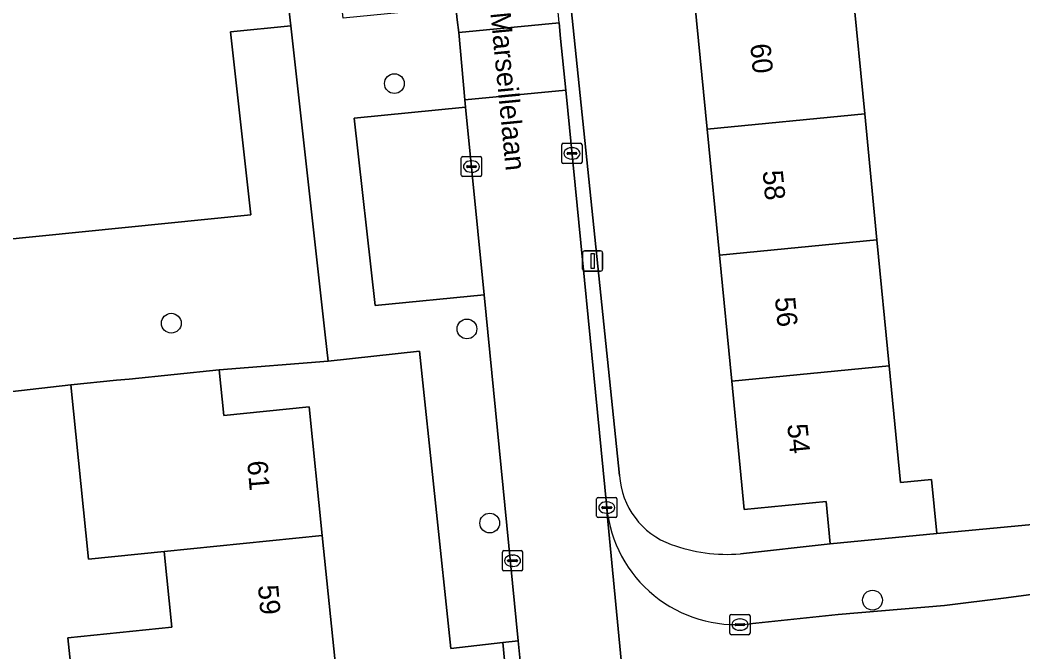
# Model space of a CAD drawing. Extents: x 158455 to 159797, y 387218 to 388672.
# Drawn here: x 159051.84 to 159101.4, y 387900.61 to 387931.87 of the extents above; entities that cross this region are included whole.
import ezdxf

# ---------------------------------------------------------------- set-up
doc = ezdxf.new("R2010")
doc.units = 0
for name, color, linetype in [('IMGEO_Boom', 7, 'Continuous'), ('IMGEO_Erf', 7, 'Continuous'), ('IMGEO_Groenvoorziening', 7, 'Continuous'), ('IMGEO_Kolk', 7, 'Continuous'), ('IMGEO_Lichtmast', 7, 'Continuous'), ('IMGEO_Openbare_ruimte_label', 7, 'Continuous'), ('IMGEO_Pand', 7, 'Continuous'), ('IMGEO_Pand_nummerreeks', 7, 'Continuous'), ('IMGEO_Parkeervlak_open', 7, 'Continuous'), ('IMGEO_Rijbaan_lokaal_open', 7, 'Continuous'), ('IMGEO_Voetpad_open', 7, 'Continuous')]:
    doc.layers.add(name, color=color, linetype=linetype)

msp = doc.modelspace()

# ---------------------------------------------------------------- linework, layer by layer
at = {"layer": 'IMGEO_Boom'}
for centre in [(159070.338, 387928.725), (159059.314, 387916.871), (159073.924, 387916.589), (159075.05, 387906.986), (159093.967, 387903.169)]:
    msp.add_circle(centre, 0.489, dxfattribs=at)
at = {"layer": 'IMGEO_Erf'}
for points in [[(159087.437, 387905.464), (159091.882, 387905.955), (159091.678, 387908.049), (159087.63, 387907.655), (159087.012, 387914.005), (159086.406, 387920.235), (159085.8, 387926.466), (159085.194, 387932.696), (159084.588, 387938.927), (159083.97, 387945.276), (159088.518, 387945.729), (159088.346, 387947.605), (159088.175, 387949.478)], [(159092.977, 387933.453), (159093.583, 387927.223), (159094.189, 387920.993), (159094.795, 387914.762), (159095.357, 387908.991), (159096.884, 387909.139), (159097.144, 387906.467), (159106.763, 387907.378)], [(159079.027, 387932.94), (159081.47, 387909.342)], [(159077.339, 387883.613), (159075.691, 387901.078), (159073.122, 387900.782), (159071.584, 387915.491), (159067.066, 387914.988), (159061.679, 387914.564), (159061.908, 387912.31), (159066.123, 387912.739), (159066.771, 387906.369), (159067.406, 387900.119)], [(159054.459, 387898.8), (159054.204, 387901.31), (159059.336, 387901.832), (159058.955, 387905.574), (159055.225, 387905.195), (159054.347, 387913.818), (159042.704, 387912.483)]]:
    msp.add_lwpolyline(points, dxfattribs=at)
for centre, radius, start, end in [((159085.329, 387909.565), 3.865, 183.3081, 250.2058), ((159086.781, 387913.448), 8.011, 249.8385, 274.6955)]:
    msp.add_arc(centre, radius, start, end, dxfattribs=at)
at = {"layer": 'IMGEO_Groenvoorziening'}
for points in [[(159046.912, 387922.975), (159046.56, 387920.543), (159063.238, 387922.235), (159062.233, 387931.286), (159065.221, 387931.589), (159065.045, 387933.171), (159062.058, 387932.868), (159061.262, 387940.022), (159045.417, 387934.125)], [(159045.72, 387897.374), (159044.248, 387897.283), (159042.704, 387912.483), (159054.347, 387913.818), (159056.606, 387914.048), (159057.224, 387914.111), (159061.679, 387914.564), (159067.066, 387914.988), (159066.921, 387916.292), (159065.221, 387931.589), (159062.233, 387931.286), (159063.238, 387922.235), (159046.56, 387920.543)]]:
    msp.add_lwpolyline(points, dxfattribs=at)
at = {"layer": 'IMGEO_Kolk'}
for p, q in [((159078.611, 387924.845), (159078.611, 387925.697)), ((159078.686, 387925.771), (159079.538, 387925.771)), ((159079.099, 387925.551), (159079.124, 387925.551)), ((159079.612, 387925.697), (159079.612, 387924.845)), ((159073.647, 387924.196), (159073.647, 387925.048)), ((159073.722, 387925.122), (159074.574, 387925.122)), ((159074.648, 387925.048), (159074.648, 387924.196)), ((159078.87, 387925.265), (159078.87, 387925.277)), ((159079.308, 387925.228), (159078.91, 387925.228)), ((159078.913, 387925.314), (159079.311, 387925.314)), ((159079.354, 387925.277), (159079.354, 387925.265)), ((159073.906, 387924.616), (159073.906, 387924.628)), ((159074.344, 387924.579), (159073.946, 387924.579)), ((159073.949, 387924.665), (159074.347, 387924.665)), ((159074.135, 387924.902), (159074.16, 387924.902)), ((159074.39, 387924.628), (159074.39, 387924.616)), ((159079.538, 387924.771), (159078.686, 387924.771)), ((159079.122, 387924.991), (159079.097, 387924.991)), ((159074.574, 387924.122), (159073.722, 387924.122)), ((159074.158, 387924.342), (159074.133, 387924.342)), ((159080.335, 387907.326), (159080.335, 387908.178)), ((159080.41, 387908.252), (159081.262, 387908.252)), ((159081.336, 387908.178), (159081.336, 387907.326)), ((159080.594, 387907.746), (159080.594, 387907.758)), ((159081.032, 387907.709), (159080.634, 387907.709)), ((159080.637, 387907.795), (159081.035, 387907.795)), ((159080.823, 387908.032), (159080.848, 387908.032)), ((159081.078, 387907.758), (159081.078, 387907.746)), ((159081.262, 387907.252), (159080.41, 387907.252)), ((159080.846, 387907.472), (159080.821, 387907.472)), ((159075.677, 387904.693), (159075.677, 387905.545)), ((159075.752, 387905.619), (159076.604, 387905.619)), ((159076.165, 387905.399), (159076.19, 387905.399)), ((159076.678, 387905.545), (159076.678, 387904.693)), ((159075.936, 387905.113), (159075.936, 387905.125)), ((159076.374, 387905.076), (159075.976, 387905.076)), ((159075.979, 387905.162), (159076.377, 387905.162)), ((159076.188, 387904.839), (159076.163, 387904.839)), ((159076.42, 387905.125), (159076.42, 387905.113)), ((159076.604, 387904.619), (159075.752, 387904.619)), ((159086.917, 387901.536), (159086.917, 387902.388)), ((159086.992, 387902.462), (159087.844, 387902.462)), ((159087.405, 387902.242), (159087.43, 387902.242)), ((159087.918, 387902.388), (159087.918, 387901.536)), ((159087.176, 387901.956), (159087.176, 387901.968)), ((159087.614, 387901.919), (159087.216, 387901.919)), ((159087.219, 387902.005), (159087.617, 387902.005)), ((159087.66, 387901.968), (159087.66, 387901.956)), ((159087.844, 387901.462), (159086.992, 387901.462)), ((159087.428, 387901.682), (159087.403, 387901.682))]:
    msp.add_line(p, q, dxfattribs=at)
for points in [[(159078.611, 387924.845), (159078.611, 387925.697)], [(159078.686, 387925.771), (159079.538, 387925.771)], [(159079.612, 387925.697), (159079.612, 387924.845)], [(159073.647, 387924.196), (159073.647, 387925.048)], [(159073.722, 387925.122), (159074.574, 387925.122)], [(159074.648, 387925.048), (159074.648, 387924.196)], [(159079.538, 387924.771), (159078.686, 387924.771)], [(159074.574, 387924.122), (159073.722, 387924.122)], [(159080.335, 387907.326), (159080.335, 387908.178)], [(159080.41, 387908.252), (159081.262, 387908.252)], [(159081.336, 387908.178), (159081.336, 387907.326)], [(159081.262, 387907.252), (159080.41, 387907.252)], [(159075.677, 387904.693), (159075.677, 387905.545)], [(159075.752, 387905.619), (159076.604, 387905.619)], [(159076.678, 387905.545), (159076.678, 387904.693)], [(159076.604, 387904.619), (159075.752, 387904.619)], [(159086.917, 387901.536), (159086.917, 387902.388)], [(159086.992, 387902.462), (159087.844, 387902.462)], [(159087.918, 387902.388), (159087.918, 387901.536)], [(159087.844, 387901.462), (159086.992, 387901.462)]]:
    msp.add_lwpolyline(points, dxfattribs=at)
for centre, radius, start, end in [((159078.688, 387925.695), 0.0765, 91.552, 178.448), ((159078.688, 387925.695), 0.0765, 91.552, 178.448), ((159079.536, 387925.695), 0.0765, 1.552, 88.448), ((159079.536, 387925.695), 0.0765, 1.552, 88.448), ((159073.724, 387925.046), 0.0765, 91.552, 178.448), ((159073.724, 387925.046), 0.0765, 91.552, 178.448), ((159074.572, 387925.046), 0.0765, 1.552, 88.448), ((159074.572, 387925.046), 0.0765, 1.552, 88.448), ((159078.91, 387925.274), 0.0403, 85.8775, 175.7526), ((159078.907, 387925.264), 0.0366, 178.938, 274.7102), ((159079.311, 387925.271), 0.043, 264.8664, 352.4533), ((159079.315, 387925.276), 0.0386, 1.7309, 96.639), ((159073.946, 387924.625), 0.0403, 85.8775, 175.7526), ((159073.943, 387924.615), 0.0366, 178.938, 274.7102), ((159074.347, 387924.622), 0.043, 264.8664, 352.4533), ((159074.351, 387924.627), 0.0386, 1.7309, 96.639), ((159078.688, 387924.847), 0.0765, 181.552, 268.448), ((159078.688, 387924.847), 0.0765, 181.552, 268.448), ((159079.536, 387924.847), 0.0765, 271.552, 358.448), ((159079.536, 387924.847), 0.0765, 271.552, 358.448), ((159073.724, 387924.198), 0.0765, 181.552, 268.448), ((159073.724, 387924.198), 0.0765, 181.552, 268.448), ((159074.572, 387924.198), 0.0765, 271.552, 358.448), ((159074.572, 387924.198), 0.0765, 271.552, 358.448), ((159080.412, 387908.176), 0.0765, 91.552, 178.448), ((159080.412, 387908.176), 0.0765, 91.552, 178.448), ((159081.26, 387908.176), 0.0765, 1.552, 88.448), ((159081.26, 387908.176), 0.0765, 1.552, 88.448), ((159080.634, 387907.755), 0.0403, 85.8775, 175.7526), ((159080.631, 387907.745), 0.0366, 178.938, 274.7102), ((159081.035, 387907.752), 0.043, 264.8664, 352.4533), ((159081.039, 387907.757), 0.0386, 1.7309, 96.639), ((159080.412, 387907.328), 0.0765, 181.552, 268.448), ((159080.412, 387907.328), 0.0765, 181.552, 268.448), ((159081.26, 387907.328), 0.0765, 271.552, 358.448), ((159081.26, 387907.328), 0.0765, 271.552, 358.448), ((159075.754, 387905.543), 0.0765, 91.552, 178.448), ((159075.754, 387905.543), 0.0765, 91.552, 178.448), ((159076.602, 387905.543), 0.0765, 1.552, 88.448), ((159076.602, 387905.543), 0.0765, 1.552, 88.448), ((159075.754, 387904.695), 0.0765, 181.552, 268.448), ((159075.754, 387904.695), 0.0765, 181.552, 268.448), ((159075.976, 387905.122), 0.0403, 85.8775, 175.7526), ((159075.973, 387905.112), 0.0366, 178.938, 274.7102), ((159076.377, 387905.119), 0.043, 264.8664, 352.4533), ((159076.381, 387905.124), 0.0386, 1.7309, 96.639), ((159076.602, 387904.695), 0.0765, 271.552, 358.448), ((159076.602, 387904.695), 0.0765, 271.552, 358.448), ((159086.994, 387902.386), 0.0765, 91.552, 178.448), ((159086.994, 387902.386), 0.0765, 91.552, 178.448), ((159087.842, 387902.386), 0.0765, 1.552, 88.448), ((159087.842, 387902.386), 0.0765, 1.552, 88.448), ((159087.216, 387901.965), 0.0403, 85.8775, 175.7526), ((159087.213, 387901.955), 0.0366, 178.938, 274.7102), ((159087.617, 387901.962), 0.043, 264.8664, 352.4533), ((159087.621, 387901.967), 0.0386, 1.7309, 96.639), ((159086.994, 387901.538), 0.0765, 181.552, 268.448), ((159086.994, 387901.538), 0.0765, 181.552, 268.448), ((159087.842, 387901.538), 0.0765, 271.552, 358.448), ((159087.842, 387901.538), 0.0765, 271.552, 358.448)]:
    msp.add_arc(centre, radius, start, end, dxfattribs=at)
for centre, major_axis, ratio, start_param, end_param in [((159079.098, 387925.271), (-0.387, 0.002), 0.722429, 4.712389, 7.853982), ((159079.123, 387925.271), (-0.39, 0.002), 0.717154, 1.570796, 4.712389), ((159074.134, 387924.622), (-0.387, 0.002), 0.722429, 4.712389, 7.853982), ((159074.159, 387924.622), (-0.39, 0.002), 0.717154, 1.570796, 4.712389), ((159080.822, 387907.752), (-0.387, 0.002), 0.722429, 4.712389, 7.853982), ((159080.847, 387907.752), (-0.39, 0.002), 0.717154, 1.570796, 4.712389), ((159076.164, 387905.119), (-0.387, 0.002), 0.722429, 4.712389, 7.853982), ((159076.189, 387905.119), (-0.39, 0.002), 0.717154, 1.570796, 4.712389), ((159087.404, 387901.962), (-0.387, 0.002), 0.722429, 4.712389, 7.853982), ((159087.429, 387901.962), (-0.39, 0.002), 0.717154, 1.570796, 4.712389)]:
    msp.add_ellipse(centre, major_axis=major_axis, ratio=ratio, start_param=start_param, end_param=end_param, dxfattribs=at)
at = {"layer": 'IMGEO_Lichtmast'}
for p, q in [((159079.642, 387919.551), (159079.642, 387920.351)), ((159079.642, 387920.351), (159079.642, 387919.551)), ((159079.742, 387920.451), (159080.532, 387920.451)), ((159080.532, 387920.451), (159079.742, 387920.451)), ((159080.632, 387920.351), (159080.632, 387919.551)), ((159080.632, 387919.551), (159080.632, 387920.351)), ((159080.532, 387919.451), (159079.742, 387919.451)), ((159079.742, 387919.451), (159080.532, 387919.451))]:
    msp.add_line(p, q, dxfattribs=at)
msp.add_lwpolyline([(159080.062, 387920.326), (159080.212, 387920.326), (159080.212, 387919.576), (159080.062, 387919.576), (159080.062, 387920.326)], dxfattribs=at)
for centre, start, end in [((159079.742, 387920.351), 90, 180), ((159079.742, 387920.351), 90, 180), ((159080.532, 387920.351), 0, 90), ((159080.532, 387920.351), 360, 90), ((159079.742, 387919.551), 180, 270), ((159079.742, 387919.551), 180, 270), ((159080.532, 387919.551), 270, 0), ((159080.532, 387919.551), 270, 0)]:
    msp.add_arc(centre, 0.1, start, end, dxfattribs=at)
at = {"layer": 'IMGEO_Pand'}
for points in [[(159085.8, 387926.466), (159093.583, 387927.223), (159092.977, 387933.453), (159085.194, 387932.696)], [(159085.8, 387926.466), (159086.406, 387920.235), (159094.189, 387920.993), (159093.583, 387927.223)], [(159086.406, 387920.235), (159087.012, 387914.005), (159094.795, 387914.762), (159094.189, 387920.993)], [(159087.012, 387914.005), (159087.63, 387907.655), (159091.678, 387908.049), (159091.882, 387905.955), (159097.144, 387906.467), (159096.884, 387909.139), (159095.357, 387908.991), (159094.795, 387914.762)], [(159066.123, 387912.739), (159061.908, 387912.31), (159061.679, 387914.564), (159057.224, 387914.111), (159056.606, 387914.048), (159054.347, 387913.818), (159055.225, 387905.195), (159058.955, 387905.574), (159066.771, 387906.369)], [(159058.955, 387905.574), (159059.336, 387901.832), (159054.204, 387901.31), (159054.459, 387898.8), (159067.406, 387900.119), (159066.771, 387906.369)]]:
    msp.add_lwpolyline(points, close=True, dxfattribs=at)
at = {"layer": 'IMGEO_Parkeervlak_open'}
msp.add_lwpolyline([(159073.857, 387927.559), (159068.358, 387927.018), (159069.388, 387917.753), (159074.77, 387918.283)], close=True, dxfattribs=at)
at = {"layer": 'IMGEO_Rijbaan_lokaal_open'}
for points in [[(159072.686, 387937.461), (159073.375, 387932.514), (159073.447, 387931.884), (159073.516, 387931.254), (159078.483, 387931.738)], [(159078.804, 387928.403), (159073.823, 387927.922), (159073.857, 387927.559), (159074.77, 387918.283), (159076.455, 387901.166), (159076.619, 387899.503), (159077.52, 387889.414), (159078.387, 387880.81)], [(159083.466, 387881.003), (159082.308, 387892.331), (159082.286, 387892.469), (159080.85, 387907.422), (159080.838, 387907.748), (159078.804, 387928.403)], [(159080.838, 387907.748), (159080.85, 387907.422), (159082.286, 387892.469), (159082.308, 387892.331)], [(159107.372, 387900.433), (159107.549, 387900.452), (159107.051, 387904.143), (159104.759, 387903.854), (159100.57, 387903.281), (159097.521, 387902.906), (159092.263, 387902.454), (159087.894, 387901.995)]]:
    msp.add_lwpolyline(points, dxfattribs=at)
msp.add_lwpolyline([(159073.516, 387931.254), (159073.823, 387927.922), (159078.804, 387928.403), (159078.553, 387930.957), (159078.483, 387931.738)], close=True, dxfattribs=at)
for centre, radius, start, end in [((158988.964, 387923.372), 89.909, 5.33874, 19.81815), ((159087.225, 387908.378), 6.418, 185.6312, 275.9857)]:
    msp.add_arc(centre, radius, start, end, dxfattribs=at)
at = {"layer": 'IMGEO_Voetpad_open'}
for points in [[(159030.752, 388025.095), (159030.419, 388024.999), (159030.768, 388024.265), (159043.175, 388000), (159057.059, 387972.566), (159055.7, 387971.878), (159056.398, 387970.519), (159056.458, 387970.401), (159057.795, 387967.794), (159062.731, 387958.17), (159064.604, 387954.178), (159066.213, 387950.202), (159067.591, 387946.141), (159063.933, 387944.776), (159064.629, 387936.913), (159065.045, 387933.171), (159065.221, 387931.589), (159066.921, 387916.292), (159067.066, 387914.988), (159071.584, 387915.491), (159073.122, 387900.782), (159075.691, 387901.078), (159076.455, 387901.166), (159074.77, 387918.283)], [(159074.77, 387918.283), (159069.388, 387917.753), (159068.358, 387927.018), (159073.857, 387927.559), (159073.823, 387927.922), (159073.516, 387931.254), (159073.447, 387931.884), (159073.375, 387932.514), (159067.807, 387931.965), (159066.505, 387943.685), (159071.284, 387944.155), (159070.322, 387947.635), (159069.871, 387949.173), (159068.484, 387948.75)], [(159081.47, 387909.342), (159079.027, 387932.94)], [(159078.483, 387931.738), (159078.553, 387930.957), (159078.804, 387928.403), (159080.838, 387907.748)], [(159106.763, 387907.378), (159097.144, 387906.467), (159091.882, 387905.955), (159087.437, 387905.464)], [(159087.894, 387901.995), (159092.263, 387902.454), (159097.521, 387902.906), (159100.57, 387903.281), (159104.759, 387903.854), (159107.051, 387904.143), (159106.763, 387907.378)], [(159078.387, 387880.81), (159077.52, 387889.414), (159076.619, 387899.503), (159076.455, 387901.166), (159075.691, 387901.078), (159077.339, 387883.613), (159078.029, 387878.175), (159078.911, 387872.765)]]:
    msp.add_lwpolyline(points, dxfattribs=at)
for centre, radius, start, end in [((158988.964, 387923.372), 89.909, 5.33874, 19.81815), ((159085.329, 387909.565), 3.865, 183.3081, 250.2058), ((159087.225, 387908.378), 6.418, 185.6312, 275.9857), ((159086.781, 387913.448), 8.011, 249.8385, 274.6955)]:
    msp.add_arc(centre, radius, start, end, dxfattribs=at)

# ---------------------------------------------------------------- texts
at = {"layer": 'IMGEO_Openbare_ruimte_label'}
msp.add_text('Marseillelaan', height=1, rotation=275.568, dxfattribs=at).set_placement((159075.083, 387932.222))
at = {"layer": 'IMGEO_Pand_nummerreeks'}
for s, rotation, p in [('60', 275.5566, (159087.923, 387930.664)), ('58', 275.5566, (159088.533, 387924.394)), ('56', 275.5566, (159089.143, 387918.127)), ('54', 275.5566, (159089.753, 387911.857)), ('61', 274.933, (159063.064, 387910.038)), ('59', 274.9352, (159063.595, 387903.89))]:
    msp.add_text(s, height=1, rotation=rotation, dxfattribs=at).set_placement(p)

doc.saveas('drawing.dxf')
